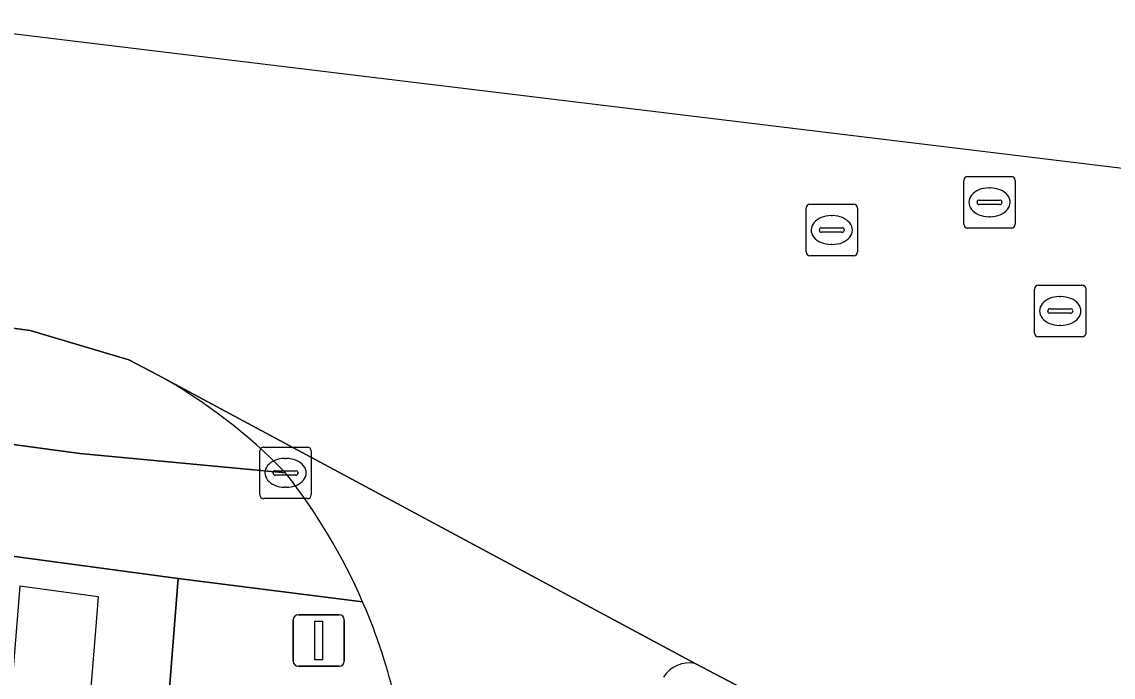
# Model space of a CAD drawing. Extents: x 159960 to 160866, y 382700 to 383354.
# Drawn here: x 160583.39 to 160604.59, y 383291.06 to 383303.79 of the extents above; entities that cross this region are included whole.
import ezdxf

# ---------------------------------------------------------------- set-up
doc = ezdxf.new("R2010")
doc.units = 0
for name, color, linetype in [('IMGEO_Kolk', 7, 'Continuous'), ('IMGEO_Pand_overbouw', 7, 'Continuous'), ('IMGEO_Rijbaan_lokaal_gesloten', 7, 'Continuous'), ('IMGEO_Rijbaan_lokaal_open', 7, 'Continuous'), ('IMGEO_Rioolput', 7, 'Continuous'), ('IMGEO_Verkeerseiland_gesloten', 7, 'Continuous'), ('IMGEO_Verkeersregelinstallatiepaal', 7, 'Continuous'), ('IMGEO_Voetpad_open', 7, 'Continuous')]:
    doc.layers.add(name, color=color, linetype=linetype)

msp = doc.modelspace()

# ---------------------------------------------------------------- linework, layer by layer
at = {"layer": 'IMGEO_Kolk'}
for p, q in [((160588.013, 383294.604), (160588.013, 383295.456)), ((160588.088, 383295.53), (160588.94, 383295.53)), ((160589.014, 383295.456), (160589.014, 383294.604)), ((160588.501, 383295.31), (160588.526, 383295.31)), ((160588.272, 383295.024), (160588.272, 383295.036)), ((160588.315, 383295.073), (160588.713, 383295.073)), ((160588.756, 383295.036), (160588.756, 383295.024)), ((160588.71, 383294.987), (160588.312, 383294.987)), ((160588.524, 383294.75), (160588.499, 383294.75)), ((160588.94, 383294.53), (160588.088, 383294.53))]:
    msp.add_line(p, q, dxfattribs=at)
for points in [[(160588.013, 383294.604), (160588.013, 383295.456)], [(160588.088, 383295.53), (160588.94, 383295.53)], [(160589.014, 383295.456), (160589.014, 383294.604)], [(160588.94, 383294.53), (160588.088, 383294.53)]]:
    msp.add_lwpolyline(points, dxfattribs=at)
for centre, radius, start, end in [((160588.09, 383295.454), 0.0765, 91.552, 178.448), ((160588.09, 383295.454), 0.0765, 91.552, 178.448), ((160588.938, 383295.454), 0.0765, 1.552, 88.448), ((160588.938, 383295.454), 0.0765, 1.552, 88.448), ((160588.312, 383295.033), 0.0403, 85.8775, 175.7526), ((160588.309, 383295.023), 0.0366, 178.938, 274.7102), ((160588.713, 383295.03), 0.043, 264.8664, 352.4533), ((160588.717, 383295.035), 0.0386, 1.7309, 96.639), ((160588.09, 383294.606), 0.0765, 181.552, 268.448), ((160588.09, 383294.606), 0.0765, 181.552, 268.448), ((160588.938, 383294.606), 0.0765, 271.552, 358.448), ((160588.938, 383294.606), 0.0765, 271.552, 358.448)]:
    msp.add_arc(centre, radius, start, end, dxfattribs=at)
for centre, major_axis, ratio, start_param, end_param in [((160588.5, 383295.03), (-0.387, 0.002), 0.722429, 4.712389, 7.853982), ((160588.525, 383295.03), (-0.39, 0.002), 0.717154, 1.570796, 4.712389)]:
    msp.add_ellipse(centre, major_axis=major_axis, ratio=ratio, start_param=start_param, end_param=end_param, dxfattribs=at)
at = {"layer": 'IMGEO_Pand_overbouw'}
msp.add_lwpolyline([(160584.826, 383291.967), (160584.879, 383292.623), (160584.779, 383292.636), (160583.35, 383292.828), (160582.801, 383286.083), (160584.337, 383285.953)], close=True, dxfattribs=at)
at = {"layer": 'IMGEO_Rijbaan_lokaal_gesloten'}
for points in [[(160684.384, 383291.625), (160637.427, 383296.979), (160595.914, 383302.019), (160567.347, 383305.487), (160444.505, 383319.517), (160434.799, 383320.625), (160424.079, 383322.77), (160423.763, 383317.136), (160424.638, 383317.059), (160425.513, 383316.971), (160426.387, 383316.866), (160426.965, 383316.786), (160428.126, 383316.572), (160428.725, 383316.406), (160429.639, 383316.025), (160430.058, 383315.85), (160430.573, 383315.594), (160431.199, 383315.189), (160431.911, 383314.472), (160432.061, 383314.324), (160432.18, 383314.19)], [(160465.717, 383312.698), (160465.869, 383314.101), (160471.121, 383313.593), (160471.711, 383313.553), (160475.178, 383313.319), (160479.948, 383312.866), (160486.143, 383312.03), (160504.619, 383309.508), (160531.757, 383305.943), (160561.582, 383301.939), (160581.264, 383299.361), (160581.134, 383298.127), (160583.553, 383297.793), (160585.468, 383297.226), (160586.029, 383296.936), (160596.472, 383291.33), (160597.738, 383290.663), (160605.454, 383286.799), (160608.283, 383288.905)]]:
    msp.add_lwpolyline(points, dxfattribs=at)
at = {"layer": 'IMGEO_Rijbaan_lokaal_open'}
msp.add_lwpolyline([(160596.472, 383291.33), (160586.029, 383296.936)], dxfattribs=at)
for centre, radius, start, end in [((160580.869, 383287.636), 10.636, 44.0452, 60.9783), ((160579.535, 383287.961), 11.428, 23.5608, 38.2117), ((160579.796, 383288.071), 11.144, 17.8477, 23.5774), ((160567.986, 383284.604), 23.451, 12.8335, 17.0677), ((160596.356, 383290.748), 0.593, 78.7135, 147.9515)]:
    msp.add_arc(centre, radius, start, end, dxfattribs=at)
at = {"layer": 'IMGEO_Rioolput'}
for p, q in [((160601.761, 383300.786), (160602.613, 383300.786)), ((160601.686, 383299.86), (160601.686, 383300.712)), ((160602.174, 383300.566), (160602.199, 383300.566)), ((160602.687, 383300.712), (160602.687, 383299.86)), ((160601.988, 383300.329), (160602.386, 383300.329)), ((160598.623, 383299.321), (160598.623, 383300.173)), ((160598.698, 383300.247), (160599.55, 383300.247)), ((160599.624, 383300.173), (160599.624, 383299.321)), ((160601.945, 383300.28), (160601.945, 383300.292)), ((160602.383, 383300.243), (160601.985, 383300.243)), ((160602.429, 383300.292), (160602.429, 383300.28)), ((160599.111, 383300.027), (160599.136, 383300.027)), ((160602.197, 383300.006), (160602.172, 383300.006)), ((160598.882, 383299.741), (160598.882, 383299.753)), ((160599.32, 383299.704), (160598.922, 383299.704)), ((160598.925, 383299.79), (160599.323, 383299.79)), ((160599.366, 383299.753), (160599.366, 383299.741)), ((160602.613, 383299.786), (160601.761, 383299.786)), ((160599.134, 383299.467), (160599.109, 383299.467)), ((160599.55, 383299.247), (160598.698, 383299.247)), ((160603.135, 383298.675), (160603.987, 383298.675)), ((160603.06, 383297.749), (160603.06, 383298.601)), ((160603.548, 383298.455), (160603.573, 383298.455)), ((160604.061, 383298.601), (160604.061, 383297.749)), ((160603.362, 383298.218), (160603.76, 383298.218)), ((160603.319, 383298.169), (160603.319, 383298.181)), ((160603.757, 383298.132), (160603.359, 383298.132)), ((160603.803, 383298.181), (160603.803, 383298.169)), ((160603.571, 383297.895), (160603.546, 383297.895)), ((160603.987, 383297.675), (160603.135, 383297.675))]:
    msp.add_line(p, q, dxfattribs=at)
for points in [[(160601.761, 383300.786), (160602.613, 383300.786)], [(160601.686, 383299.86), (160601.686, 383300.712)], [(160602.687, 383300.712), (160602.687, 383299.86)], [(160598.623, 383299.321), (160598.623, 383300.173)], [(160598.698, 383300.247), (160599.55, 383300.247)], [(160599.624, 383300.173), (160599.624, 383299.321)], [(160602.613, 383299.786), (160601.761, 383299.786)], [(160599.55, 383299.247), (160598.698, 383299.247)], [(160603.135, 383298.675), (160603.987, 383298.675)], [(160603.06, 383297.749), (160603.06, 383298.601)], [(160604.061, 383298.601), (160604.061, 383297.749)], [(160603.987, 383297.675), (160603.135, 383297.675)]]:
    msp.add_lwpolyline(points, dxfattribs=at)
for centre, radius, start, end in [((160601.763, 383300.71), 0.0765, 91.552, 178.448), ((160601.763, 383300.71), 0.0765, 91.552, 178.448), ((160602.611, 383300.71), 0.0765, 1.552, 88.448), ((160602.611, 383300.71), 0.0765, 1.552, 88.448), ((160601.985, 383300.289), 0.0403, 85.8775, 175.7526), ((160602.39, 383300.291), 0.0386, 1.7309, 96.639), ((160598.7, 383300.171), 0.0765, 91.552, 178.448), ((160598.7, 383300.171), 0.0765, 91.552, 178.448), ((160599.548, 383300.171), 0.0765, 1.552, 88.448), ((160599.548, 383300.171), 0.0765, 1.552, 88.448), ((160601.982, 383300.279), 0.0366, 178.938, 274.7102), ((160602.386, 383300.286), 0.043, 264.8664, 352.4533), ((160598.922, 383299.75), 0.0403, 85.8775, 175.7526), ((160598.919, 383299.74), 0.0366, 178.938, 274.7102), ((160599.323, 383299.747), 0.043, 264.8664, 352.4533), ((160599.327, 383299.752), 0.0386, 1.7309, 96.639), ((160601.763, 383299.862), 0.0765, 181.552, 268.448), ((160601.763, 383299.862), 0.0765, 181.552, 268.448), ((160602.611, 383299.862), 0.0765, 271.552, 358.448), ((160602.611, 383299.862), 0.0765, 271.552, 358.448), ((160598.7, 383299.323), 0.0765, 181.552, 268.448), ((160598.7, 383299.323), 0.0765, 181.552, 268.448), ((160599.548, 383299.323), 0.0765, 271.552, 358.448), ((160599.548, 383299.323), 0.0765, 271.552, 358.448), ((160603.137, 383298.599), 0.0765, 91.552, 178.448), ((160603.137, 383298.599), 0.0765, 91.552, 178.448), ((160603.985, 383298.599), 0.0765, 1.552, 88.448), ((160603.985, 383298.599), 0.0765, 1.552, 88.448), ((160603.359, 383298.178), 0.0403, 85.8775, 175.7526), ((160603.764, 383298.18), 0.0386, 1.7309, 96.639), ((160603.356, 383298.168), 0.0366, 178.938, 274.7102), ((160603.76, 383298.175), 0.043, 264.8664, 352.4533), ((160603.137, 383297.751), 0.0765, 181.552, 268.448), ((160603.137, 383297.751), 0.0765, 181.552, 268.448), ((160603.985, 383297.751), 0.0765, 271.552, 358.448), ((160603.985, 383297.751), 0.0765, 271.552, 358.448)]:
    msp.add_arc(centre, radius, start, end, dxfattribs=at)
for centre, major_axis, ratio, start_param, end_param in [((160602.173, 383300.286), (-0.387, 0.002), 0.722429, 4.712389, 7.853982), ((160602.198, 383300.286), (-0.39, 0.002), 0.717154, 1.570796, 4.712389), ((160599.11, 383299.747), (-0.387, 0.002), 0.722429, 4.712389, 7.853982), ((160599.135, 383299.747), (-0.39, 0.002), 0.717154, 1.570796, 4.712389), ((160603.547, 383298.175), (-0.387, 0.002), 0.722429, 4.712389, 7.853982), ((160603.572, 383298.175), (-0.39, 0.002), 0.717154, 1.570796, 4.712389)]:
    msp.add_ellipse(centre, major_axis=major_axis, ratio=ratio, start_param=start_param, end_param=end_param, dxfattribs=at)
at = {"layer": 'IMGEO_Verkeerseiland_gesloten'}
msp.add_lwpolyline([(160597.738, 383290.663), (160596.472, 383291.33)], dxfattribs=at)
msp.add_arc((160596.356, 383290.748), 0.593, 78.7135, 147.9515, dxfattribs=at)
at = {"layer": 'IMGEO_Verkeersregelinstallatiepaal'}
for p, q in [((160588.763, 383292.276), (160589.553, 383292.276)), ((160589.553, 383292.276), (160588.763, 383292.276)), ((160588.663, 383291.376), (160588.663, 383292.176)), ((160588.663, 383292.176), (160588.663, 383291.376)), ((160589.653, 383292.176), (160589.653, 383291.376)), ((160589.653, 383291.376), (160589.653, 383292.176)), ((160589.553, 383291.276), (160588.763, 383291.276)), ((160588.763, 383291.276), (160589.553, 383291.276))]:
    msp.add_line(p, q, dxfattribs=at)
msp.add_lwpolyline([(160589.083, 383292.151), (160589.233, 383292.151), (160589.233, 383291.401), (160589.083, 383291.401), (160589.083, 383292.151)], dxfattribs=at)
for centre, start, end in [((160588.763, 383292.176), 90, 180), ((160588.763, 383292.176), 90, 180), ((160589.553, 383292.176), 0, 90), ((160589.553, 383292.176), 360, 90), ((160588.763, 383291.376), 180, 270), ((160588.763, 383291.376), 180, 270), ((160589.553, 383291.376), 270, 0), ((160589.553, 383291.376), 270, 0)]:
    msp.add_arc(centre, 0.1, start, end, dxfattribs=at)
at = {"layer": 'IMGEO_Voetpad_open'}
for points in [[(160547.702, 383302.642), (160541.716, 383303.446), (160511.254, 383307.538), (160507.697, 383308.016), (160500.651, 383308.963), (160480.298, 383311.616), (160472.343, 383312.455), (160472.204, 383311.293), (160471.895, 383311.34), (160471.562, 383308.868), (160479.033, 383308.293), (160484.942, 383307.538), (160484.834, 383306.647), (160510.132, 383303.244), (160510.384, 383305.328), (160536.64, 383301.822), (160541.408, 383301.186), (160544.268, 383300.805), (160547.415, 383300.386), (160559.061, 383298.833), (160577.99, 383296.288), (160584.518, 383295.41), (160588.514, 383295.03)], [(160536.64, 383301.822), (160510.384, 383305.328), (160510.132, 383303.244), (160586.429, 383292.981), (160590.01, 383292.529)], [(160513.315, 383254.922), (160543.34, 383252.481), (160582.981, 383249.253), (160583.022, 383249.676), (160584.569, 383269.446), (160583.599, 383269.519), (160584.572, 383280.652), (160585.452, 383280.608), (160586.429, 383292.981), (160510.132, 383303.244)], [(160586.029, 383296.936), (160585.468, 383297.226), (160583.553, 383297.793), (160581.134, 383298.127), (160574.879, 383298.991), (160547.702, 383302.642)], [(160588.514, 383295.03), (160584.518, 383295.41), (160577.99, 383296.288), (160559.061, 383298.833), (160547.415, 383300.386), (160544.268, 383300.805), (160541.408, 383301.186), (160536.64, 383301.822)], [(160590.01, 383292.529), (160586.429, 383292.981), (160585.452, 383280.608), (160585.404, 383279.996), (160586.784, 383279.877), (160585.9, 383269.316), (160584.569, 383269.446), (160583.022, 383249.676), (160582.981, 383249.253), (160582.88, 383247.781), (160582.344, 383240.936), (160581.98, 383236.274), (160579.082, 383201.597), (160578.819, 383198.623), (160581.011, 383197.801), (160581.574, 383202.42), (160582.177, 383209.489), (160582.317, 383211.506), (160583.342, 383223.457), (160583.628, 383227.471), (160587.701, 383227.093), (160587.161, 383232.265)]]:
    msp.add_lwpolyline(points, dxfattribs=at)
for centre, radius, start, end in [((160580.869, 383287.636), 10.636, 44.0452, 60.9783), ((160579.535, 383287.961), 11.428, 23.5608, 38.2117), ((160579.796, 383288.071), 11.144, 17.8477, 23.5774), ((160567.986, 383284.604), 23.451, 12.8335, 17.0677)]:
    msp.add_arc(centre, radius, start, end, dxfattribs=at)

doc.saveas('drawing.dxf')
